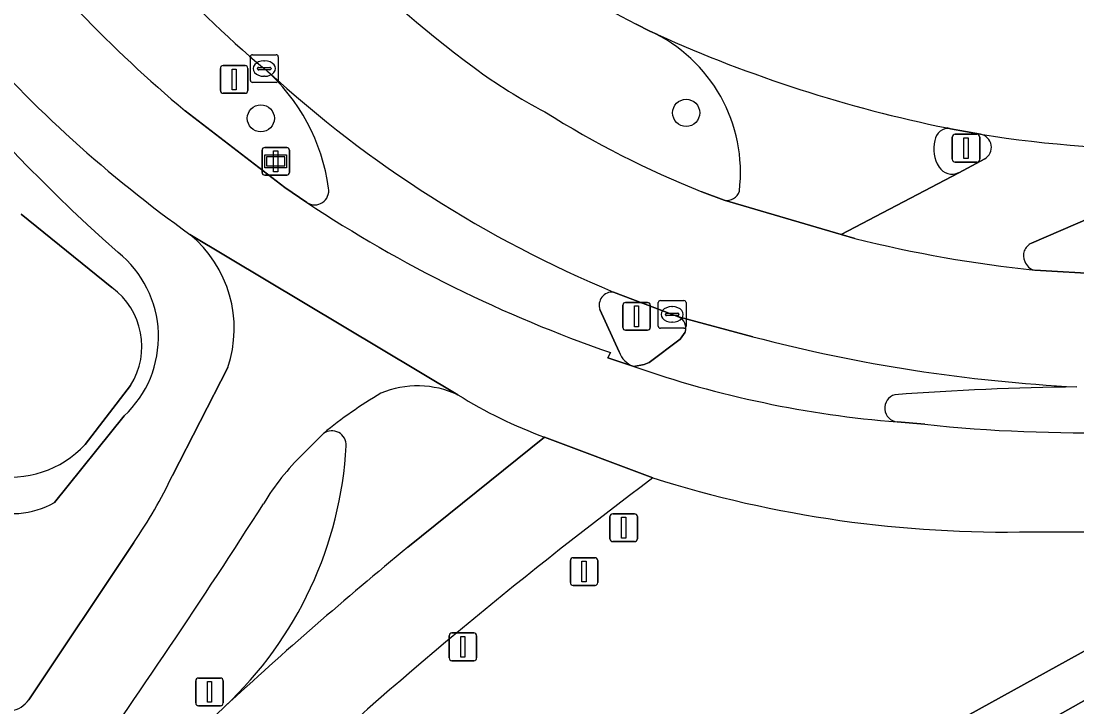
# Model space of a CAD drawing. Extents: x 158835 to 160077, y 386387 to 387778.
# Drawn here: x 159326.08 to 159364.19, y 386924.85 to 386949.59 of the extents above; entities that cross this region are included whole.
import ezdxf

# ---------------------------------------------------------------- set-up
doc = ezdxf.new("R2010")
doc.units = 0
for name, color, linetype in [('IMGEO_Berm_groen', 7, 'Continuous'), ('IMGEO_Boom', 7, 'Continuous'), ('IMGEO_Fietspad_gesloten', 7, 'Continuous'), ('IMGEO_Groenvoorziening', 7, 'Continuous'), ('IMGEO_Kolk', 7, 'Continuous'), ('IMGEO_Lichtmast', 7, 'Continuous'), ('IMGEO_Oever', 7, 'Continuous'), ('IMGEO_OVBaan_gesloten', 7, 'Continuous'), ('IMGEO_Rijbaan_lokaal_gesloten', 7, 'Continuous'), ('IMGEO_Rijbaan_lokaal_open', 7, 'Continuous'), ('IMGEO_Verkeersbordpaal', 7, 'Continuous'), ('IMGEO_Verkeerseiland_groen', 7, 'Continuous'), ('IMGEO_Verkeerseiland_open', 7, 'Continuous'), ('IMGEO_Voetpad_open', 7, 'Continuous'), ('IMGEO_Waterloop', 7, 'Continuous'), ('IMGEO_Wegwijzer', 7, 'Continuous')]:
    doc.layers.add(name, color=color, linetype=linetype)

msp = doc.modelspace()

# ---------------------------------------------------------------- linework, layer by layer
at = {"layer": 'IMGEO_Berm_groen'}
for points in [[(159348.774, 386949.224), (159348.285, 386949.473)], [(159331.996, 386946.352), (159335.603, 386943.582), (159336.394, 386943.039)], [(159350.647, 386943.432), (159351.46, 386943.129)], [(159365.727, 386942.951), (159362.552, 386941.571)], [(159362.672, 386940.602), (159365.133, 386940.451)], [(159331.54, 386933.191), (159333.542, 386937.087)], [(159329.801, 386935.342), (159327.285, 386932.218)], [(159357.704, 386935.126), (159358.703, 386935.04)], [(159336.998, 386934.711), (159336.253, 386933.965)], [(159326.361, 386925.103), (159330.147, 386930.782)]]:
    msp.add_lwpolyline(points, dxfattribs=at)
for centre, radius, start, end in [((159374.523, 386991.849), 67.684, 208.02187, 228.39314), ((159367.638, 386981.983), 42.385, 214.3938, 233.5043), ((159356.56, 386974.005), 33.967, 211.5851, 230.2908), ((159362.233, 386982.527), 47.147, 217.4637, 230.1095), ((159369.771, 386991.427), 47.136, 236.8236, 242.8821), ((159359.223, 386979.859), 46.616, 221.1948, 234.5327), ((159346.444, 386944.129), 5.603, 353.0841, 65.4256), ((159330.276, 386942.632), 6.963, 7.6506, 48.8384), ((159353.676, 386963.077), 18.882, 233.4421, 242.5955), ((159363.338, 386975.367), 34.364, 237.7196, 248.3276), ((159336.674, 386943.467), 0.511, 236.8036, 10.3737), ((159351.552, 386943.596), 0.476, 258.9032, 342.6222), ((159329.355, 386938.493), 4.417, 341.4395, 50.3379), ((159362.749, 386941.125), 0.487, 113.8804, 205.6779), ((159327.133, 386938.196), 3.906, 313.0704, 51.2207), ((159362.752, 386941.061), 0.466, 198.3851, 260.1002), ((159365.477, 386830.407), 105.991, 90.69551, 94.25258), ((159357.755, 386935.624), 0.501, 105.992, 264.1543), ((159364.488, 386989.797), 55.062, 263.9691, 278.8582), ((159337.297, 386934.286), 0.52, 357.9336, 125.14), ((159323.88, 386935.036), 13.958, 313.1658, 356.843), ((159325.786, 386934.843), 3.022, 196.8206, 299.7296), ((159342.279, 386927.722), 8.677, 133.9835, 149.1045), ((159316.541, 386940.257), 16.58, 325.1476, 334.7753), ((159108.014, 387077.341), 269.295, 324.75706, 327.38082), ((159415.573, 386837.405), 119.98, 133.20808, 139.78744), ((159325.552, 386925.682), 0.995, 235.7754, 324.3696)]:
    msp.add_arc(centre, radius, start, end, dxfattribs=at)
at = {"layer": 'IMGEO_Boom'}
for centre in [(159334.733, 386946.08), (159350.086, 386946.276)]:
    msp.add_circle(centre, 0.489, dxfattribs=at)
at = {"layer": 'IMGEO_Fietspad_gesloten'}
for points in [[(159336.394, 386943.039), (159335.603, 386943.582), (159331.996, 386946.352)], [(159332.174, 386941.893), (159341.847, 386936.108)], [(159341.847, 386936.108), (159332.174, 386941.893)], [(159348.192, 386937.124), (159347.257, 386937.435), (159347.351, 386937.627)], [(159333.542, 386937.087), (159331.54, 386933.191)], [(159358.703, 386935.04), (159357.704, 386935.126)], [(159336.253, 386933.965), (159336.998, 386934.711)], [(159344.977, 386934.577), (159348.886, 386933.105)], [(159330.147, 386930.782), (159326.361, 386925.103)]]:
    msp.add_lwpolyline(points, dxfattribs=at)
for centre, radius, start, end in [((159362.233, 386982.527), 47.147, 217.4637, 230.1095), ((159359.223, 386979.859), 46.616, 221.1948, 234.5327), ((159363.346, 386983.807), 48.871, 236.5314, 250.8963), ((159329.355, 386938.493), 4.417, 341.4395, 50.3379), ((159360.73, 386973.173), 38.167, 250.8221, 265.4528), ((159340.396, 386932.94), 3.485, 65.3865, 112.4299), ((159346.987, 386922.665), 15.649, 120.4079, 129.6653), ((159350.391, 386949.611), 15.979, 237.6756, 250.1944), ((159364.488, 386989.797), 55.062, 263.9691, 278.8582), ((159342.279, 386927.722), 8.677, 133.9835, 149.1045), ((159316.541, 386940.257), 16.58, 325.1476, 334.7753), ((159361.604, 386973.572), 42.419, 252.5527, 271.2775), ((159108.014, 387077.341), 269.295, 324.75706, 327.38082), ((159363.587, 387005.299), 74.142, 269.19844, 274.6711), ((159325.552, 386925.682), 0.995, 235.7754, 324.3696)]:
    msp.add_arc(centre, radius, start, end, dxfattribs=at)
at = {"layer": 'IMGEO_Groenvoorziening'}
msp.add_lwpolyline([(159332.172, 386900.099), (159339.03, 386909.825), (159341.407, 386912.222), (159344.595, 386914.968), (159353.41, 386920.761), (159367.113, 386928.324), (159370.995, 386929.506), (159385.785, 386933.475), (159425.412, 386953.997), (159434.793, 386958.672), (159434.012, 386960.244), (159386.519, 386936.025)], dxfattribs=at)
for centre, radius, start, end in [((159452.44, 386794.706), 172.852, 126.80475, 132.43295), ((159361.604, 386973.572), 42.419, 252.5527, 271.2775), ((159363.587, 387005.299), 74.142, 269.19844, 274.6711)]:
    msp.add_arc(centre, radius, start, end, dxfattribs=at)
at = {"layer": 'IMGEO_Kolk'}
for p, q in [((159334.433, 386948.374), (159335.285, 386948.374)), ((159334.358, 386947.448), (159334.358, 386948.3)), ((159334.846, 386948.154), (159334.871, 386948.154)), ((159335.359, 386948.3), (159335.359, 386947.448)), ((159334.617, 386947.868), (159334.617, 386947.88)), ((159335.055, 386947.831), (159334.657, 386947.831)), ((159334.66, 386947.917), (159335.058, 386947.917)), ((159335.101, 386947.88), (159335.101, 386947.868)), ((159335.285, 386947.374), (159334.433, 386947.374)), ((159334.869, 386947.594), (159334.844, 386947.594)), ((159349.08, 386938.579), (159349.08, 386939.431)), ((159349.155, 386939.505), (159350.007, 386939.505)), ((159349.568, 386939.285), (159349.593, 386939.285)), ((159350.081, 386939.431), (159350.081, 386938.579)), ((159349.339, 386938.999), (159349.339, 386939.011)), ((159349.777, 386938.962), (159349.379, 386938.962)), ((159349.382, 386939.048), (159349.78, 386939.048)), ((159349.823, 386939.011), (159349.823, 386938.999)), ((159350.007, 386938.505), (159349.155, 386938.505)), ((159349.591, 386938.725), (159349.566, 386938.725))]:
    msp.add_line(p, q, dxfattribs=at)
for points in [[(159334.433, 386948.374), (159335.285, 386948.374)], [(159334.358, 386947.448), (159334.358, 386948.3)], [(159335.359, 386948.3), (159335.359, 386947.448)], [(159335.285, 386947.374), (159334.433, 386947.374)], [(159349.08, 386938.579), (159349.08, 386939.431)], [(159349.155, 386939.505), (159350.007, 386939.505)], [(159350.081, 386939.431), (159350.081, 386938.579)], [(159350.007, 386938.505), (159349.155, 386938.505)]]:
    msp.add_lwpolyline(points, dxfattribs=at)
for centre, radius, start, end in [((159334.435, 386948.298), 0.0765, 91.552, 178.448), ((159334.435, 386948.298), 0.0765, 91.552, 178.448), ((159335.283, 386948.298), 0.0765, 1.552, 88.448), ((159335.283, 386948.298), 0.0765, 1.552, 88.448), ((159334.657, 386947.877), 0.0403, 85.8775, 175.7526), ((159334.654, 386947.867), 0.0366, 178.938, 274.7102), ((159335.058, 386947.874), 0.043, 264.8664, 352.4533), ((159335.062, 386947.879), 0.0386, 1.7309, 96.639), ((159334.435, 386947.45), 0.0765, 181.552, 268.448), ((159334.435, 386947.45), 0.0765, 181.552, 268.448), ((159335.283, 386947.45), 0.0765, 271.552, 358.448), ((159335.283, 386947.45), 0.0765, 271.552, 358.448), ((159349.157, 386939.429), 0.0765, 91.552, 178.448), ((159349.157, 386939.429), 0.0765, 91.552, 178.448), ((159350.005, 386939.429), 0.0765, 1.552, 88.448), ((159350.005, 386939.429), 0.0765, 1.552, 88.448), ((159349.379, 386939.008), 0.0403, 85.8775, 175.7526), ((159349.376, 386938.998), 0.0366, 178.938, 274.7102), ((159349.78, 386939.005), 0.043, 264.8664, 352.4533), ((159349.784, 386939.01), 0.0386, 1.7309, 96.639), ((159349.157, 386938.581), 0.0765, 181.552, 268.448), ((159349.157, 386938.581), 0.0765, 181.552, 268.448), ((159350.005, 386938.581), 0.0765, 271.552, 358.448), ((159350.005, 386938.581), 0.0765, 271.552, 358.448)]:
    msp.add_arc(centre, radius, start, end, dxfattribs=at)
for centre, major_axis, ratio, start_param, end_param in [((159334.845, 386947.874), (-0.387, 0.002), 0.722429, 4.712389, 7.853982), ((159334.87, 386947.874), (-0.39, 0.002), 0.717154, 1.570796, 4.712389), ((159349.567, 386939.005), (-0.387, 0.002), 0.722429, 4.712389, 7.853982), ((159349.592, 386939.005), (-0.39, 0.002), 0.717154, 1.570796, 4.712389)]:
    msp.add_ellipse(centre, major_axis=major_axis, ratio=ratio, start_param=start_param, end_param=end_param, dxfattribs=at)
at = {"layer": 'IMGEO_Lichtmast'}
for p, q in [((159347.8, 386938.535), (159347.8, 386939.335)), ((159347.8, 386939.335), (159347.8, 386938.535)), ((159347.9, 386939.435), (159348.69, 386939.435)), ((159348.69, 386939.435), (159347.9, 386939.435)), ((159348.79, 386939.335), (159348.79, 386938.535)), ((159348.79, 386938.535), (159348.79, 386939.335)), ((159348.69, 386938.435), (159347.9, 386938.435)), ((159347.9, 386938.435), (159348.69, 386938.435)), ((159345.906, 386929.328), (159345.906, 386930.128)), ((159345.906, 386930.128), (159345.906, 386929.328)), ((159346.006, 386930.228), (159346.796, 386930.228)), ((159346.796, 386930.228), (159346.006, 386930.228)), ((159346.896, 386930.128), (159346.896, 386929.328)), ((159346.896, 386929.328), (159346.896, 386930.128)), ((159346.796, 386929.228), (159346.006, 386929.228)), ((159346.006, 386929.228), (159346.796, 386929.228))]:
    msp.add_line(p, q, dxfattribs=at)
for points in [[(159348.22, 386939.31), (159348.37, 386939.31), (159348.37, 386938.56), (159348.22, 386938.56), (159348.22, 386939.31)], [(159346.326, 386930.103), (159346.476, 386930.103), (159346.476, 386929.353), (159346.326, 386929.353), (159346.326, 386930.103)]]:
    msp.add_lwpolyline(points, dxfattribs=at)
for centre, start, end in [((159347.9, 386939.335), 90, 180), ((159347.9, 386939.335), 90, 180), ((159348.69, 386939.335), 0, 90), ((159348.69, 386939.335), 360, 90), ((159347.9, 386938.535), 180, 270), ((159347.9, 386938.535), 180, 270), ((159348.69, 386938.535), 270, 0), ((159348.69, 386938.535), 270, 0), ((159346.006, 386930.128), 90, 180), ((159346.006, 386930.128), 90, 180), ((159346.796, 386930.128), 0, 90), ((159346.796, 386930.128), 360, 90), ((159346.006, 386929.328), 180, 270), ((159346.006, 386929.328), 180, 270), ((159346.796, 386929.328), 270, 0), ((159346.796, 386929.328), 270, 0)]:
    msp.add_arc(centre, 0.1, start, end, dxfattribs=at)
at = {"layer": 'IMGEO_Oever'}
for points in [[(159434.793, 386958.672), (159425.412, 386953.997), (159385.785, 386933.475), (159370.995, 386929.506), (159367.113, 386928.324), (159353.41, 386920.761), (159344.595, 386914.968), (159341.407, 386912.222), (159339.03, 386909.825), (159332.172, 386900.099)], [(159326.08, 386942.623), (159329.355, 386939.974)], [(159330.032, 386936.442), (159328.39, 386934.306)], [(159327.285, 386932.218), (159329.801, 386935.342)], [(159345.639, 386914.472), (159368.309, 386927.244)]]:
    msp.add_lwpolyline(points, dxfattribs=at)
for centre, radius, start, end in [((159374.523, 386991.849), 67.684, 208.02187, 228.39314), ((159327.133, 386938.196), 3.906, 313.0704, 51.2207), ((159327.807, 386937.846), 2.631, 327.7457, 53.9555), ((159325.696, 386936.822), 3.686, 259.4665, 316.9537), ((159325.786, 386934.843), 3.022, 196.8206, 299.7296)]:
    msp.add_arc(centre, radius, start, end, dxfattribs=at)
at = {"layer": 'IMGEO_OVBaan_gesloten'}
for points in [[(159360.863, 386944.619), (159359.926, 386944.118), (159355.683, 386941.891), (159356.174, 386941.747)], [(159362.552, 386941.571), (159365.727, 386942.951)], [(159348.886, 386933.105), (159344.977, 386934.577), (159340.043, 386930.609)]]:
    msp.add_lwpolyline(points, dxfattribs=at)
for centre, radius, start, end in [((159367.396, 386987.407), 42.434, 260.9412, 270.9854), ((159360.628, 386945.034), 0.476, 299.5479, 79.482), ((159367.678, 386988.021), 47.683, 256.0393, 263.9739), ((159362.749, 386941.125), 0.487, 113.8804, 205.6779), ((159362.752, 386941.061), 0.466, 198.3851, 260.1002), ((159452.44, 386794.706), 172.852, 126.80475, 132.43295), ((159437.812, 386811.549), 154.059, 129.39198, 132.65279), ((159415.573, 386837.405), 119.98, 133.20808, 139.78744)]:
    msp.add_arc(centre, radius, start, end, dxfattribs=at)
at = {"layer": 'IMGEO_Rijbaan_lokaal_gesloten'}
for points in [[(159348.285, 386949.473), (159348.774, 386949.224), (159349.057, 386949.097)], [(159334.859, 386947.874), (159334.977, 386947.774)], [(159359.503, 386945.732), (159359.625, 386945.705), (159360.715, 386945.502)], [(159356.174, 386941.747), (159355.683, 386941.891), (159351.46, 386943.129), (159350.647, 386943.432)], [(159365.133, 386940.451), (159362.672, 386940.602)], [(159347.459, 386939.812), (159349.309, 386939.112), (159349.81, 386938.915), (159352.49, 386938.2)], [(159352.49, 386938.2), (159349.81, 386938.915)], [(159350.053, 386938.363), (159349.867, 386938.114), (159348.747, 386937.271), (159348.569, 386937.193), (159348.192, 386937.124)]]:
    msp.add_lwpolyline(points, dxfattribs=at)
for centre, radius, start, end in [((159367.638, 386981.983), 42.385, 214.3938, 233.5043), ((159356.56, 386974.005), 33.967, 211.5851, 230.2908), ((159369.771, 386991.427), 47.136, 236.8236, 242.8821), ((159369.305, 386994.056), 49.308, 245.7551, 258.534), ((159364.01, 386979.524), 43.022, 227.5593, 247.3749), ((159353.676, 386963.077), 18.882, 233.4421, 242.5955), ((159363.338, 386975.367), 34.364, 237.7196, 248.3276), ((159367.396, 386987.407), 42.434, 260.9412, 270.9854), ((159367.678, 386988.021), 47.683, 256.0393, 263.9739), ((159349.635, 386938.508), 0.443, 340.8074, 66.7125), ((159367.081, 386993.796), 57.479, 255.29476, 267.11725), ((159367.081, 386993.796), 57.479, 255.29476, 267.11725), ((159360.73, 386973.173), 38.167, 250.8221, 265.4528), ((159365.477, 386830.407), 105.991, 90.69551, 94.25258), ((159357.755, 386935.624), 0.501, 105.992, 264.1543)]:
    msp.add_arc(centre, radius, start, end, dxfattribs=at)
at = {"layer": 'IMGEO_Rijbaan_lokaal_open'}
for points in [[(159349.057, 386949.097), (159348.774, 386949.224)], [(159334.977, 386947.774), (159334.859, 386947.874)], [(159359.625, 386945.705), (159359.503, 386945.732)], [(159351.46, 386943.129), (159355.683, 386941.891), (159359.926, 386944.118)], [(159347.668, 386937.656), (159346.968, 386939.177)], [(159347.351, 386937.627), (159347.257, 386937.435), (159348.192, 386937.124)]]:
    msp.add_lwpolyline(points, dxfattribs=at)
for centre, radius, start, end in [((159346.444, 386944.129), 5.603, 353.0841, 65.4256), ((159369.305, 386994.056), 49.308, 245.7551, 258.534), ((159330.276, 386942.632), 6.963, 7.6506, 48.8384), ((159364.01, 386979.524), 43.022, 227.5593, 247.3749), ((159359.549, 386945.218), 0.493, 81.0967, 173.0952), ((159360.209, 386944.974), 1.189, 165.217, 213.2209), ((159359.685, 386944.622), 0.558, 212.4534, 295.5708), ((159336.674, 386943.467), 0.511, 236.8036, 10.3737), ((159351.552, 386943.596), 0.476, 258.9032, 342.6222), ((159363.346, 386983.807), 48.871, 236.5314, 250.8963), ((159347.428, 386939.329), 0.484, 86.3485, 198.2271), ((159348.47, 386937.922), 0.845, 198.339, 250.7929)]:
    msp.add_arc(centre, radius, start, end, dxfattribs=at)
at = {"layer": 'IMGEO_Verkeersbordpaal'}
for p, q in [((159333.374, 386947.981), (159334.164, 386947.981)), ((159334.164, 386947.981), (159333.374, 386947.981)), ((159333.274, 386947.081), (159333.274, 386947.881)), ((159333.274, 386947.881), (159333.274, 386947.081)), ((159334.264, 386947.881), (159334.264, 386947.081)), ((159334.264, 386947.081), (159334.264, 386947.881)), ((159334.164, 386946.981), (159333.374, 386946.981)), ((159333.374, 386946.981), (159334.164, 386946.981)), ((159359.694, 386944.602), (159359.694, 386945.402)), ((159359.694, 386945.402), (159359.694, 386944.602)), ((159359.794, 386945.502), (159360.584, 386945.502)), ((159360.584, 386945.502), (159359.794, 386945.502)), ((159360.684, 386945.402), (159360.684, 386944.602)), ((159360.684, 386944.602), (159360.684, 386945.402)), ((159334.876, 386945.027), (159335.666, 386945.027)), ((159335.666, 386945.027), (159334.876, 386945.027)), ((159334.776, 386944.127), (159334.776, 386944.927)), ((159334.776, 386944.927), (159334.776, 386944.127)), ((159335.766, 386944.927), (159335.766, 386944.127)), ((159335.766, 386944.127), (159335.766, 386944.927)), ((159360.584, 386944.502), (159359.794, 386944.502)), ((159359.794, 386944.502), (159360.584, 386944.502)), ((159335.666, 386944.027), (159334.876, 386944.027)), ((159334.876, 386944.027), (159335.666, 386944.027)), ((159347.334, 386930.91), (159347.334, 386931.71)), ((159347.334, 386931.71), (159347.334, 386930.91)), ((159347.434, 386931.81), (159348.224, 386931.81)), ((159348.224, 386931.81), (159347.434, 386931.81)), ((159348.324, 386931.71), (159348.324, 386930.91)), ((159348.324, 386930.91), (159348.324, 386931.71)), ((159348.224, 386930.81), (159347.434, 386930.81)), ((159347.434, 386930.81), (159348.224, 386930.81)), ((159341.531, 386926.612), (159341.531, 386927.412)), ((159341.531, 386927.412), (159341.531, 386926.612)), ((159341.631, 386927.512), (159342.421, 386927.512)), ((159342.421, 386927.512), (159341.631, 386927.512)), ((159342.521, 386927.412), (159342.521, 386926.612)), ((159342.521, 386926.612), (159342.521, 386927.412)), ((159342.421, 386926.512), (159341.631, 386926.512)), ((159341.631, 386926.512), (159342.421, 386926.512)), ((159332.484, 386925.888), (159333.274, 386925.888)), ((159333.274, 386925.888), (159332.484, 386925.888)), ((159332.384, 386924.988), (159332.384, 386925.788)), ((159332.384, 386925.788), (159332.384, 386924.988)), ((159333.374, 386925.788), (159333.374, 386924.988)), ((159333.374, 386924.988), (159333.374, 386925.788)), ((159333.274, 386924.888), (159332.484, 386924.888)), ((159332.484, 386924.888), (159333.274, 386924.888))]:
    msp.add_line(p, q, dxfattribs=at)
for points in [[(159333.694, 386947.856), (159333.844, 386947.856), (159333.844, 386947.106), (159333.694, 386947.106), (159333.694, 386947.856)], [(159360.114, 386945.377), (159360.264, 386945.377), (159360.264, 386944.627), (159360.114, 386944.627), (159360.114, 386945.377)], [(159335.196, 386944.902), (159335.346, 386944.902), (159335.346, 386944.152), (159335.196, 386944.152), (159335.196, 386944.902)], [(159347.754, 386931.685), (159347.904, 386931.685), (159347.904, 386930.935), (159347.754, 386930.935), (159347.754, 386931.685)], [(159341.951, 386927.387), (159342.101, 386927.387), (159342.101, 386926.637), (159341.951, 386926.637), (159341.951, 386927.387)], [(159332.804, 386925.763), (159332.954, 386925.763), (159332.954, 386925.013), (159332.804, 386925.013), (159332.804, 386925.763)]]:
    msp.add_lwpolyline(points, dxfattribs=at)
for centre, start, end in [((159333.374, 386947.881), 90, 180), ((159333.374, 386947.881), 90, 180), ((159334.164, 386947.881), 0, 90), ((159334.164, 386947.881), 360, 90), ((159333.374, 386947.081), 180, 270), ((159333.374, 386947.081), 180, 270), ((159334.164, 386947.081), 270, 0), ((159334.164, 386947.081), 270, 0), ((159359.794, 386945.402), 90, 180), ((159359.794, 386945.402), 90, 180), ((159360.584, 386945.402), 0, 90), ((159360.584, 386945.402), 360, 90), ((159334.876, 386944.927), 90, 180), ((159334.876, 386944.927), 90, 180), ((159335.666, 386944.927), 0, 90), ((159335.666, 386944.927), 360, 90), ((159359.794, 386944.602), 180, 270), ((159359.794, 386944.602), 180, 270), ((159360.584, 386944.602), 270, 0), ((159360.584, 386944.602), 270, 0), ((159334.876, 386944.127), 180, 270), ((159334.876, 386944.127), 180, 270), ((159335.666, 386944.127), 270, 0), ((159335.666, 386944.127), 270, 0), ((159347.434, 386931.71), 90, 180), ((159347.434, 386931.71), 90, 180), ((159348.224, 386931.71), 0, 90), ((159348.224, 386931.71), 360, 90), ((159347.434, 386930.91), 180, 270), ((159347.434, 386930.91), 180, 270), ((159348.224, 386930.91), 270, 0), ((159348.224, 386930.91), 270, 0), ((159341.631, 386927.412), 90, 180), ((159341.631, 386927.412), 90, 180), ((159342.421, 386927.412), 0, 90), ((159342.421, 386927.412), 360, 90), ((159341.631, 386926.612), 180, 270), ((159341.631, 386926.612), 180, 270), ((159342.421, 386926.612), 270, 0), ((159342.421, 386926.612), 270, 0), ((159332.484, 386925.788), 90, 180), ((159332.484, 386925.788), 90, 180), ((159333.274, 386925.788), 0, 90), ((159333.274, 386925.788), 360, 90), ((159332.484, 386924.988), 180, 270), ((159332.484, 386924.988), 180, 270), ((159333.274, 386924.988), 270, 0), ((159333.274, 386924.988), 270, 0)]:
    msp.add_arc(centre, 0.1, start, end, dxfattribs=at)
at = {"layer": 'IMGEO_Verkeerseiland_groen'}
for points in [[(159349.81, 386938.915), (159349.309, 386939.112), (159347.459, 386939.812)], [(159346.968, 386939.177), (159347.668, 386937.656)], [(159348.192, 386937.124), (159348.569, 386937.193), (159348.747, 386937.271), (159349.867, 386938.114), (159350.053, 386938.363)]]:
    msp.add_lwpolyline(points, dxfattribs=at)
for centre, radius, start, end in [((159347.428, 386939.329), 0.484, 86.3485, 198.2271), ((159349.635, 386938.508), 0.443, 340.8074, 66.7125), ((159348.47, 386937.922), 0.845, 198.339, 250.7929)]:
    msp.add_arc(centre, radius, start, end, dxfattribs=at)
at = {"layer": 'IMGEO_Verkeerseiland_open'}
for points in [[(159360.715, 386945.502), (159359.625, 386945.705)], [(159359.926, 386944.118), (159360.863, 386944.619)]]:
    msp.add_lwpolyline(points, dxfattribs=at)
for centre, radius, start, end in [((159359.549, 386945.218), 0.493, 81.0967, 173.0952), ((159360.628, 386945.034), 0.476, 299.5479, 79.482), ((159360.209, 386944.974), 1.189, 165.217, 213.2209), ((159359.685, 386944.622), 0.558, 212.4534, 295.5708)]:
    msp.add_arc(centre, radius, start, end, dxfattribs=at)
at = {"layer": 'IMGEO_Voetpad_open'}
msp.add_lwpolyline([(159340.043, 386930.609), (159344.977, 386934.577)], dxfattribs=at)
for centre, radius, start, end in [((159340.396, 386932.94), 3.485, 65.3865, 112.4299), ((159346.987, 386922.665), 15.649, 120.4079, 129.6653), ((159350.391, 386949.611), 15.979, 237.6756, 250.1944), ((159337.297, 386934.286), 0.52, 357.9336, 125.14), ((159323.88, 386935.036), 13.958, 313.1658, 356.843), ((159437.812, 386811.549), 154.059, 129.39198, 132.65279)]:
    msp.add_arc(centre, radius, start, end, dxfattribs=at)
at = {"layer": 'IMGEO_Waterloop'}
for points in [[(159329.355, 386939.974), (159326.08, 386942.623)], [(159328.39, 386934.306), (159330.032, 386936.442)], [(159368.309, 386927.244), (159345.639, 386914.472)]]:
    msp.add_lwpolyline(points, dxfattribs=at)
for centre, radius, start, end in [((159327.807, 386937.846), 2.631, 327.7457, 53.9555), ((159325.696, 386936.822), 3.686, 259.4665, 316.9537)]:
    msp.add_arc(centre, radius, start, end, dxfattribs=at)
at = {"layer": 'IMGEO_Wegwijzer'}
for p, q in [((159334.876, 386945.027), (159335.666, 386945.027)), ((159335.666, 386945.027), (159334.876, 386945.027)), ((159334.776, 386944.127), (159334.776, 386944.927)), ((159334.776, 386944.927), (159334.776, 386944.127)), ((159335.766, 386944.927), (159335.766, 386944.127)), ((159335.766, 386944.127), (159335.766, 386944.927)), ((159335.666, 386944.027), (159334.876, 386944.027)), ((159334.876, 386944.027), (159335.666, 386944.027))]:
    msp.add_line(p, q, dxfattribs=at)
for points in [[(159334.877, 386944.759), (159335.665, 386944.759), (159335.665, 386944.295), (159334.877, 386944.295), (159334.877, 386944.759)], [(159334.942, 386944.694), (159334.942, 386944.36), (159335.6, 386944.36), (159335.6, 386944.694), (159334.942, 386944.694)]]:
    msp.add_lwpolyline(points, dxfattribs=at)
for centre, start, end in [((159334.876, 386944.927), 90, 180), ((159334.876, 386944.927), 90, 180), ((159335.666, 386944.927), 0, 90), ((159335.666, 386944.927), 360, 90), ((159334.876, 386944.127), 180, 270), ((159334.876, 386944.127), 180, 270), ((159335.666, 386944.127), 270, 0), ((159335.666, 386944.127), 270, 0)]:
    msp.add_arc(centre, 0.1, start, end, dxfattribs=at)

doc.saveas('drawing.dxf')
